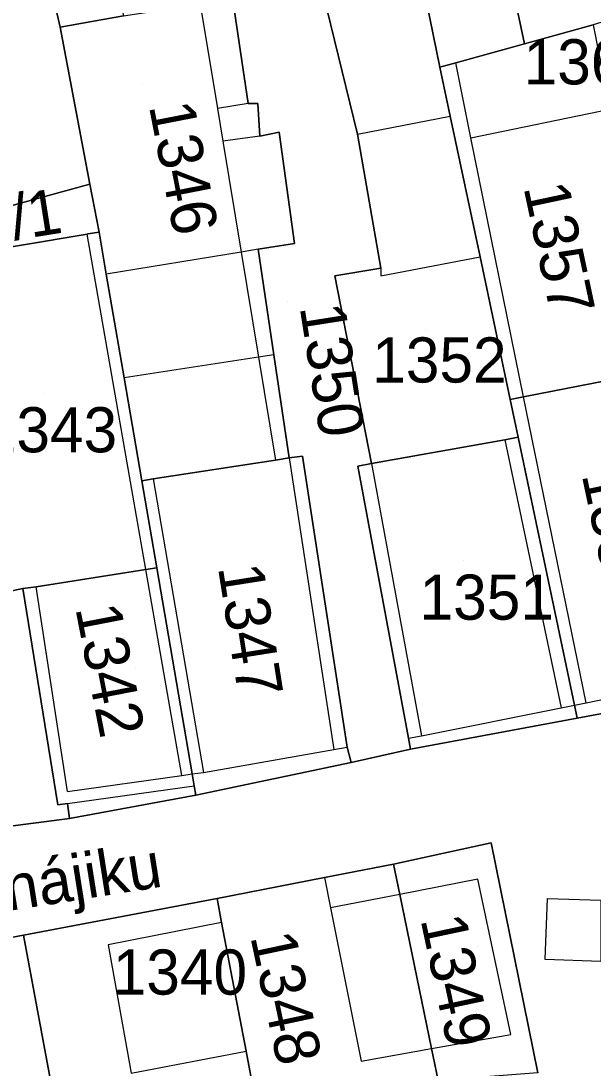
# Model space of a CAD drawing. Extents: x -263943 to -261149, y -1236934 to -1230686.
# Drawn here: x -262990.66 to -262965.33, y -1235315.1 to -1235268.74 of the extents above; entities that cross this region are included whole.
import ezdxf

# ---------------------------------------------------------------- set-up
doc = ezdxf.new("R2010")
doc.units = 0
for name, color, linetype in [('body_kn', 7, 'Continuous'), ('kladpar_druhypozemkov', 7, 'Continuous'), ('kladpar_hranice', 7, 'Continuous'), ('kladpar_parcelnecisla', 7, 'Continuous'), ('kladpar_plochy', 7, 'Continuous'), ('popisy', 7, 'Continuous'), ('zappar_hrandruhpozemk', 7, 'Continuous')]:
    doc.layers.add(name, color=color, linetype=linetype)

msp = doc.modelspace()

# ---------------------------------------------------------------- linework, layer by layer
at = {"layer": 'body_kn'}
for p, q in [((-262988.92, -1235269.02), (-262988.92, -1235269.02)), ((-262968.37, -1235269.76), (-262968.37, -1235269.76)), ((-262972.11, -1235270.78), (-262972.11, -1235270.78)), ((-262971.41, -1235270.59), (-262971.41, -1235270.59)), ((-262981.96, -1235272.62), (-262981.96, -1235272.62)), ((-262980.59, -1235272.4), (-262980.59, -1235272.4)), ((-262980.59, -1235272.4), (-262980.59, -1235272.4)), ((-262980.17, -1235272.4), (-262980.17, -1235272.4)), ((-262980.17, -1235272.4), (-262980.17, -1235272.4)), ((-262971.65, -1235272.96), (-262971.65, -1235272.96)), ((-262979.23, -1235273.67), (-262979.23, -1235273.67)), ((-262975.75, -1235273.76), (-262975.75, -1235273.76)), ((-262975.75, -1235273.76), (-262975.75, -1235273.76)), ((-262981.72, -1235274.07), (-262981.72, -1235274.07)), ((-262980.08, -1235273.84), (-262980.08, -1235273.84)), ((-262980.08, -1235273.84), (-262980.08, -1235273.84)), ((-262970.74, -1235273.92), (-262970.74, -1235273.92)), ((-262970.74, -1235273.92), (-262970.74, -1235273.92)), ((-262987.6, -1235275.97), (-262987.6, -1235275.97)), ((-262987.73, -1235278.18), (-262987.73, -1235278.18)), ((-262987.7, -1235278.17), (-262987.7, -1235278.17)), ((-262987.2, -1235278.09), (-262987.2, -1235278.09)), ((-262980.16, -1235278.85), (-262980.16, -1235278.85)), ((-262980.16, -1235278.85), (-262980.16, -1235278.85)), ((-262978.54, -1235278.59), (-262978.54, -1235278.59)), ((-262980.91, -1235278.97), (-262980.91, -1235278.97)), ((-262980.91, -1235278.97), (-262980.91, -1235278.97)), ((-262970.33, -1235279.18), (-262970.33, -1235279.18)), ((-262970.33, -1235279.18), (-262970.33, -1235279.18)), ((-262974.72, -1235279.69), (-262974.72, -1235279.69)), ((-262974.72, -1235279.69), (-262974.72, -1235279.69)), ((-262986.88, -1235279.95), (-262986.88, -1235279.95)), ((-262976.76, -1235280.03), (-262976.76, -1235280.03)), ((-262976.76, -1235280.03), (-262976.76, -1235280.03)), ((-262974.72, -1235280.03), (-262974.72, -1235280.03)), ((-262974.72, -1235280.03), (-262974.72, -1235280.03)), ((-262979.46, -1235283.52), (-262979.46, -1235283.52)), ((-262979.46, -1235283.52), (-262979.46, -1235283.52)), ((-262980.14, -1235283.63), (-262980.14, -1235283.63)), ((-262980.14, -1235283.63), (-262980.14, -1235283.63)), ((-262986.09, -1235284.54), (-262986.09, -1235284.54)), ((-262969, -1235285.5), (-262969, -1235285.5)), ((-262968.4, -1235285.38), (-262968.4, -1235285.38)), ((-262968.4, -1235285.38), (-262968.4, -1235285.38)), ((-262968.65, -1235287.17), (-262968.65, -1235287.17)), ((-262969.23, -1235287.28), (-262969.23, -1235287.28)), ((-262969.23, -1235287.28), (-262969.23, -1235287.28)), ((-262978.78, -1235288.09), (-262978.78, -1235288.09)), ((-262978.78, -1235288.09), (-262978.78, -1235288.09)), ((-262978.19, -1235288.01), (-262978.19, -1235288.01)), ((-262979.39, -1235288.18), (-262979.39, -1235288.18)), ((-262975.74, -1235288.45), (-262975.74, -1235288.45)), ((-262975.13, -1235288.34), (-262975.13, -1235288.34)), ((-262975.13, -1235288.34), (-262975.13, -1235288.34)), ((-262984.8, -1235289.02), (-262984.8, -1235289.02)), ((-262984.8, -1235289.02), (-262984.8, -1235289.02)), ((-262985.3, -1235289.1), (-262985.3, -1235289.1)), ((-262985.12, -1235293.02), (-262985.12, -1235293.02)), ((-262984.64, -1235292.95), (-262984.64, -1235292.95)), ((-262990.57, -1235293.87), (-262990.57, -1235293.87)), ((-262989.98, -1235293.79), (-262989.98, -1235293.79)), ((-262966.74, -1235299.15), (-262966.74, -1235299.15)), ((-262966.74, -1235299.15), (-262966.74, -1235299.15)), ((-262966.15, -1235299.03), (-262966.15, -1235299.03)), ((-262966.15, -1235299.03), (-262966.15, -1235299.03)), ((-262965.64, -1235298.93), (-262965.64, -1235298.93)), ((-262966.03, -1235299.61), (-262966.03, -1235299.61)), ((-262966.03, -1235299.61), (-262966.03, -1235299.61)), ((-262973.5, -1235300.5), (-262973.5, -1235300.5)), ((-262973.5, -1235300.5), (-262973.5, -1235300.5)), ((-262972.93, -1235300.39), (-262972.93, -1235300.39)), ((-262972.93, -1235300.39), (-262972.93, -1235300.39)), ((-262976.81, -1235301), (-262976.81, -1235301)), ((-262976.81, -1235301), (-262976.81, -1235301)), ((-262976.21, -1235300.9), (-262976.21, -1235300.9)), ((-262976.21, -1235300.9), (-262976.21, -1235300.9)), ((-262973.41, -1235300.98), (-262973.41, -1235300.98)), ((-262976.04, -1235301.57), (-262976.04, -1235301.57)), ((-262982.57, -1235302.01), (-262982.57, -1235302.01)), ((-262982.57, -1235302.01), (-262982.57, -1235302.01)), ((-262983.53, -1235302.15), (-262983.53, -1235302.15)), ((-262983.07, -1235302.08), (-262983.07, -1235302.08)), ((-262983.07, -1235302.08), (-262983.07, -1235302.08)), ((-262988.6, -1235302.86), (-262988.6, -1235302.86)), ((-262982.98, -1235302.6), (-262982.98, -1235302.6)), ((-262982.98, -1235302.6), (-262982.98, -1235302.6)), ((-262989.02, -1235303.45), (-262989.02, -1235303.45)), ((-262988.6, -1235303.39), (-262988.6, -1235303.39)), ((-262988.6, -1235303.39), (-262988.6, -1235303.39)), ((-262982.91, -1235303.02), (-262982.91, -1235303.02)), ((-262988.51, -1235304.05), (-262988.51, -1235304.05)), ((-262969.84, -1235305.13), (-262969.84, -1235305.13)), ((-262974.16, -1235306.07), (-262974.16, -1235306.07)), ((-262977.22, -1235306.66), (-262977.22, -1235306.66)), ((-262977.22, -1235306.66), (-262977.22, -1235306.66)), ((-262970.43, -1235306.74), (-262970.43, -1235306.74)), ((-262981.97, -1235307.6), (-262981.97, -1235307.6)), ((-262973.88, -1235307.41), (-262973.88, -1235307.41)), ((-262973.88, -1235307.41), (-262973.88, -1235307.41)), ((-262967.35, -1235307.59), (-262967.35, -1235307.59)), ((-262976.95, -1235308), (-262976.95, -1235308)), ((-262976.95, -1235308), (-262976.95, -1235308)), ((-262981.77, -1235308.65), (-262981.77, -1235308.65)), ((-262981.77, -1235308.65), (-262981.77, -1235308.65)), ((-262990.54, -1235309.22), (-262990.54, -1235309.22)), ((-262986.8, -1235309.64), (-262986.8, -1235309.64)), ((-262967.45, -1235310.3), (-262967.45, -1235310.3)), ((-262968.97, -1235313.61), (-262968.97, -1235313.61)), ((-262980.69, -1235314.35), (-262980.69, -1235314.35)), ((-262972.48, -1235314.24), (-262972.48, -1235314.24)), ((-262972.48, -1235314.24), (-262972.48, -1235314.24)), ((-262975.59, -1235314.8), (-262975.59, -1235314.8))]:
    msp.add_line(p, q, dxfattribs=at)
at = {"layer": 'kladpar_druhypozemkov'}
for p, q in [((-262985.26, -1235271.55), (-262985.26, -1235271.55)), ((-262989.4, -1235277.54), (-262989.4, -1235277.54)), ((-262965.86, -1235278.03), (-262965.86, -1235278.03)), ((-262978.86, -1235281.15), (-262978.86, -1235281.15)), ((-262972.76, -1235282.45), (-262972.76, -1235282.45)), ((-262989.65, -1235285.22), (-262989.65, -1235285.22)), ((-262971.06, -1235292.65), (-262971.06, -1235292.65)), ((-262979.79, -1235294.86), (-262979.79, -1235294.86)), ((-262985.57, -1235297.38), (-262985.57, -1235297.38)), ((-262984.56, -1235309.95), (-262984.56, -1235309.95)), ((-262970.44, -1235309.7), (-262970.44, -1235309.7)), ((-262978.07, -1235311.44), (-262978.07, -1235311.44))]:
    msp.add_line(p, q, dxfattribs=at)
at = {"layer": 'kladpar_hranice'}
for points in [[(-262979.05, -1235219.56), (-262983.48, -1235197.7), (-262979.83, -1235196.02), (-262975.32, -1235217.26), (-262964.22, -1235268.57), (-262965.32, -1235268.91), (-262968.37, -1235269.76), (-262979.05, -1235219.56)], [(-262981.68, -1235225.07), (-262987.21, -1235198.82), (-262984.3, -1235198.08), (-262983.48, -1235197.7), (-262979.05, -1235219.56), (-262968.37, -1235269.76), (-262971.41, -1235270.59), (-262972.11, -1235270.78), (-262973.13, -1235265.78), (-262981.68, -1235225.07)], [(-263004.01, -1235204.52), (-263001.12, -1235203.5), (-262986.12, -1235268.51), (-262988.92, -1235269.02), (-262997.46, -1235232.12), (-263004.01, -1235204.52)], [(-262988.92, -1235269.02), (-262987.6, -1235275.97), (-262996.28, -1235278.35), (-263006.03, -1235233.06), (-263011.48, -1235208.23), (-263006.63, -1235207.32), (-263004.01, -1235204.52), (-262997.46, -1235232.12), (-262988.92, -1235269.02)], [(-262970.33, -1235279.18), (-262969, -1235285.5), (-262968.65, -1235287.17), (-262969.23, -1235287.28), (-262975.13, -1235288.34), (-262976.76, -1235280.03), (-262974.72, -1235279.69), (-262975.75, -1235273.76), (-262977.46, -1235266.8), (-262973.13, -1235265.78), (-262972.11, -1235270.78), (-262971.65, -1235272.96), (-262970.33, -1235279.18)], [(-262976.76, -1235280.03), (-262975.13, -1235288.34), (-262975.74, -1235288.45), (-262973.5, -1235300.5), (-262973.41, -1235300.98), (-262976.04, -1235301.57), (-262976.21, -1235300.9), (-262978.19, -1235288.01), (-262978.78, -1235288.09), (-262979.46, -1235283.52), (-262980.16, -1235278.85), (-262978.54, -1235278.59), (-262979.23, -1235273.67), (-262980.08, -1235273.84), (-262980.17, -1235272.4), (-262980.59, -1235272.4), (-262981.28, -1235267.82), (-262980.68, -1235267.65), (-262977.46, -1235266.8), (-262975.75, -1235273.76), (-262974.72, -1235279.69), (-262976.76, -1235280.03)], [(-262980.17, -1235272.4), (-262980.08, -1235273.84), (-262979.23, -1235273.67), (-262978.54, -1235278.59), (-262980.16, -1235278.85), (-262979.46, -1235283.52), (-262978.78, -1235288.09), (-262979.39, -1235288.18), (-262984.8, -1235289.02), (-262985.3, -1235289.1), (-262986.09, -1235284.54), (-262986.88, -1235279.95), (-262987.2, -1235278.09), (-262987.6, -1235275.97), (-262988.92, -1235269.02), (-262986.12, -1235268.51), (-262982.72, -1235267.99), (-262981.28, -1235267.82), (-262980.59, -1235272.4), (-262980.17, -1235272.4)], [(-262961.57, -1235277.22), (-262962.15, -1235277.31), (-262961.82, -1235279), (-262961.57, -1235280.36), (-262962.33, -1235280.53), (-262961.62, -1235284.05), (-262962.29, -1235284.18), (-262968.4, -1235285.38), (-262969, -1235285.5), (-262970.33, -1235279.18), (-262971.65, -1235272.96), (-262972.11, -1235270.78), (-262971.41, -1235270.59), (-262968.37, -1235269.76), (-262965.32, -1235268.91), (-262964.58, -1235272.65), (-262962.78, -1235272.28), (-262962.51, -1235272.22), (-262961.57, -1235277.22)], [(-262987.6, -1235275.97), (-262987.2, -1235278.09), (-262987.7, -1235278.17), (-262987.73, -1235278.18), (-262993.55, -1235279.15), (-262994.24, -1235279.26), (-262994.92, -1235279.37), (-262996.28, -1235278.35), (-262987.6, -1235275.97)], [(-262990.99, -1235293.95), (-262990.57, -1235293.87), (-262989.02, -1235303.45), (-262988.6, -1235303.39), (-262988.51, -1235304.05), (-262993.18, -1235304.65), (-262994.02, -1235299.94), (-262994.81, -1235295.49), (-262995.76, -1235295.65), (-262997.11, -1235290.15), (-262995.92, -1235289.81), (-262997.46, -1235284.89), (-262998.49, -1235278.95), (-262996.28, -1235278.35), (-262994.92, -1235279.37), (-262994.24, -1235279.26), (-262993.29, -1235284.91), (-262992.74, -1235288.16), (-262991.75, -1235294.07), (-262990.99, -1235293.95)], [(-262987.73, -1235278.18), (-262987.7, -1235278.17), (-262987.2, -1235278.09), (-262986.88, -1235279.95), (-262986.09, -1235284.54), (-262985.3, -1235289.1), (-262984.64, -1235292.95), (-262985.12, -1235293.02), (-262989.98, -1235293.79), (-262990.57, -1235293.87), (-262990.99, -1235293.95), (-262991.75, -1235294.07), (-262992.74, -1235288.16), (-262993.29, -1235284.91), (-262994.24, -1235279.26), (-262993.55, -1235279.15), (-262987.73, -1235278.18)], [(-262959.6, -1235286.63), (-262958.93, -1235289.92), (-262958.59, -1235291.62), (-262958.34, -1235292.84), (-262957.77, -1235295.68), (-262957.44, -1235297.28), (-262957.29, -1235297.99), (-262966.03, -1235299.61), (-262966.15, -1235299.03), (-262968.65, -1235287.17), (-262969, -1235285.5), (-262968.4, -1235285.38), (-262962.29, -1235284.18), (-262961.62, -1235284.05), (-262961.04, -1235286.89), (-262959.6, -1235286.63)], [(-262966.03, -1235299.61), (-262973.41, -1235300.98), (-262973.5, -1235300.5), (-262975.74, -1235288.45), (-262975.13, -1235288.34), (-262969.23, -1235287.28), (-262968.65, -1235287.17), (-262966.15, -1235299.03), (-262966.03, -1235299.61)], [(-262976.21, -1235300.9), (-262976.04, -1235301.57), (-262982.91, -1235303.02), (-262982.98, -1235302.6), (-262983.07, -1235302.08), (-262984.64, -1235292.95), (-262985.3, -1235289.1), (-262984.8, -1235289.02), (-262979.39, -1235288.18), (-262978.78, -1235288.09), (-262978.19, -1235288.01), (-262976.21, -1235300.9)], [(-262982.98, -1235302.6), (-262982.91, -1235303.02), (-262988.51, -1235304.05), (-262988.6, -1235303.39), (-262989.02, -1235303.45), (-262990.57, -1235293.87), (-262989.98, -1235293.79), (-262985.12, -1235293.02), (-262984.64, -1235292.95), (-262983.07, -1235302.08), (-262982.98, -1235302.6)], [(-263052.49, -1235315.48), (-263052.49, -1235315.06), (-263045.54, -1235313.69), (-263045.45, -1235313.35), (-263043.25, -1235313.01), (-263040.53, -1235312.5), (-263034.25, -1235311.39), (-263027.21, -1235310.05), (-263023.73, -1235309.43), (-263017.02, -1235308.4), (-263009.9, -1235307.29), (-263005.31, -1235306.61), (-262999.12, -1235305.59), (-262999.02, -1235306.09), (-262993.09, -1235305.16), (-262993.18, -1235304.65), (-262988.51, -1235304.05), (-262982.91, -1235303.02), (-262976.04, -1235301.57), (-262973.41, -1235300.98), (-262966.03, -1235299.61), (-262957.29, -1235297.99)], [(-262967.78, -1235315.31), (-262969.84, -1235305.13), (-262974.16, -1235306.07), (-262977.22, -1235306.66), (-262981.97, -1235307.6), (-262990.54, -1235309.22), (-262998.18, -1235310.67), (-263002.33, -1235311.36), (-263010.22, -1235312.81), (-263015.49, -1235313.75), (-263024.4, -1235315.2)], [(-262972.48, -1235314.24), (-262973.88, -1235307.41), (-262974.16, -1235306.07), (-262969.84, -1235305.13), (-262967.78, -1235315.31), (-262972.19, -1235315.65), (-262972.48, -1235314.24)], [(-262972.48, -1235314.24), (-262972.19, -1235315.65), (-262980.34, -1235316.17), (-262980.69, -1235314.35), (-262981.77, -1235308.65), (-262981.97, -1235307.6), (-262977.22, -1235306.66), (-262974.16, -1235306.07), (-262973.88, -1235307.41), (-262972.48, -1235314.24)], [(-262980.34, -1235316.17), (-262989.17, -1235316.6), (-262990.54, -1235309.22), (-262981.97, -1235307.6), (-262981.77, -1235308.65), (-262980.69, -1235314.35), (-262980.34, -1235316.17)], [(-262998.18, -1235310.67), (-262990.54, -1235309.22), (-262989.17, -1235316.6), (-262996.89, -1235318.14), (-262998.18, -1235310.67)]]:
    msp.add_lwpolyline(points, dxfattribs=at)
at = {"layer": 'kladpar_plochy'}
for points in [[(-262979.05, -1235219.56), (-262983.48, -1235197.7), (-262979.83, -1235196.02), (-262975.32, -1235217.26), (-262964.22, -1235268.57), (-262965.32, -1235268.91), (-262968.37, -1235269.76)], [(-262981.68, -1235225.07), (-262987.21, -1235198.82), (-262984.3, -1235198.08), (-262983.48, -1235197.7), (-262979.05, -1235219.56), (-262968.37, -1235269.76), (-262971.41, -1235270.59), (-262972.11, -1235270.78), (-262973.13, -1235265.78)], [(-263004.01, -1235204.52), (-263001.12, -1235203.5), (-262986.12, -1235268.51), (-262988.92, -1235269.02), (-262997.46, -1235232.12)], [(-262988.92, -1235269.02), (-262987.6, -1235275.97), (-262996.28, -1235278.35), (-263006.03, -1235233.06), (-263011.48, -1235208.23), (-263006.63, -1235207.32), (-263004.01, -1235204.52), (-262997.46, -1235232.12)], [(-262970.33, -1235279.18), (-262969, -1235285.5), (-262968.65, -1235287.17), (-262969.23, -1235287.28), (-262975.13, -1235288.34), (-262976.76, -1235280.03), (-262974.72, -1235279.69), (-262975.75, -1235273.76), (-262977.46, -1235266.8), (-262973.13, -1235265.78), (-262972.11, -1235270.78), (-262971.65, -1235272.96)], [(-262976.76, -1235280.03), (-262975.13, -1235288.34), (-262975.74, -1235288.45), (-262973.5, -1235300.5), (-262973.41, -1235300.98), (-262976.04, -1235301.57), (-262976.21, -1235300.9), (-262978.19, -1235288.01), (-262978.78, -1235288.09), (-262979.46, -1235283.52), (-262980.16, -1235278.85), (-262978.54, -1235278.59), (-262979.23, -1235273.67), (-262980.08, -1235273.84), (-262980.17, -1235272.4), (-262980.59, -1235272.4), (-262981.28, -1235267.82), (-262980.68, -1235267.65), (-262977.46, -1235266.8), (-262975.75, -1235273.76), (-262974.72, -1235279.69)], [(-262980.17, -1235272.4), (-262980.08, -1235273.84), (-262979.23, -1235273.67), (-262978.54, -1235278.59), (-262980.16, -1235278.85), (-262979.46, -1235283.52), (-262978.78, -1235288.09), (-262979.39, -1235288.18), (-262984.8, -1235289.02), (-262985.3, -1235289.1), (-262986.09, -1235284.54), (-262986.88, -1235279.95), (-262987.2, -1235278.09), (-262987.6, -1235275.97), (-262988.92, -1235269.02), (-262986.12, -1235268.51), (-262982.72, -1235267.99), (-262981.28, -1235267.82), (-262980.59, -1235272.4)], [(-262961.57, -1235277.22), (-262962.15, -1235277.31), (-262961.82, -1235279), (-262961.57, -1235280.36), (-262962.33, -1235280.53), (-262961.62, -1235284.05), (-262962.29, -1235284.18), (-262968.4, -1235285.38), (-262969, -1235285.5), (-262970.33, -1235279.18), (-262971.65, -1235272.96), (-262972.11, -1235270.78), (-262971.41, -1235270.59), (-262968.37, -1235269.76), (-262965.32, -1235268.91), (-262964.58, -1235272.65), (-262962.78, -1235272.28), (-262962.51, -1235272.22)], [(-262987.6, -1235275.97), (-262987.2, -1235278.09), (-262987.7, -1235278.17), (-262987.73, -1235278.18), (-262993.55, -1235279.15), (-262994.24, -1235279.26), (-262994.92, -1235279.37), (-262996.28, -1235278.35)], [(-262990.99, -1235293.95), (-262990.57, -1235293.87), (-262989.02, -1235303.45), (-262988.6, -1235303.39), (-262988.51, -1235304.05), (-262993.18, -1235304.65), (-262994.02, -1235299.94), (-262994.81, -1235295.49), (-262995.76, -1235295.65), (-262997.11, -1235290.15), (-262995.92, -1235289.81), (-262997.46, -1235284.89), (-262998.49, -1235278.95), (-262996.28, -1235278.35), (-262994.92, -1235279.37), (-262994.24, -1235279.26), (-262993.29, -1235284.91), (-262992.74, -1235288.16), (-262991.75, -1235294.07)], [(-262987.73, -1235278.18), (-262987.7, -1235278.17), (-262987.2, -1235278.09), (-262986.88, -1235279.95), (-262986.09, -1235284.54), (-262985.3, -1235289.1), (-262984.64, -1235292.95), (-262985.12, -1235293.02), (-262989.98, -1235293.79), (-262990.57, -1235293.87), (-262990.99, -1235293.95), (-262991.75, -1235294.07), (-262992.74, -1235288.16), (-262993.29, -1235284.91), (-262994.24, -1235279.26), (-262993.55, -1235279.15)], [(-262959.6, -1235286.63), (-262958.93, -1235289.92), (-262958.59, -1235291.62), (-262958.34, -1235292.84), (-262957.77, -1235295.68), (-262957.44, -1235297.28), (-262957.29, -1235297.99), (-262966.03, -1235299.61), (-262966.15, -1235299.03), (-262968.65, -1235287.17), (-262969, -1235285.5), (-262968.4, -1235285.38), (-262962.29, -1235284.18), (-262961.62, -1235284.05), (-262961.04, -1235286.89)], [(-262966.03, -1235299.61), (-262973.41, -1235300.98), (-262973.5, -1235300.5), (-262975.74, -1235288.45), (-262975.13, -1235288.34), (-262969.23, -1235287.28), (-262968.65, -1235287.17), (-262966.15, -1235299.03)], [(-262976.21, -1235300.9), (-262976.04, -1235301.57), (-262982.91, -1235303.02), (-262982.98, -1235302.6), (-262983.07, -1235302.08), (-262984.64, -1235292.95), (-262985.3, -1235289.1), (-262984.8, -1235289.02), (-262979.39, -1235288.18), (-262978.78, -1235288.09), (-262978.19, -1235288.01)], [(-262982.98, -1235302.6), (-262982.91, -1235303.02), (-262988.51, -1235304.05), (-262988.6, -1235303.39), (-262989.02, -1235303.45), (-262990.57, -1235293.87), (-262989.98, -1235293.79), (-262985.12, -1235293.02), (-262984.64, -1235292.95), (-262983.07, -1235302.08)], [(-262972.48, -1235314.24), (-262973.88, -1235307.41), (-262974.16, -1235306.07), (-262969.84, -1235305.13), (-262967.78, -1235315.31), (-262972.19, -1235315.65)], [(-262972.48, -1235314.24), (-262972.19, -1235315.65), (-262980.34, -1235316.17), (-262980.69, -1235314.35), (-262981.77, -1235308.65), (-262981.97, -1235307.6), (-262977.22, -1235306.66), (-262974.16, -1235306.07), (-262973.88, -1235307.41)], [(-262980.34, -1235316.17), (-262989.17, -1235316.6), (-262990.54, -1235309.22), (-262981.97, -1235307.6), (-262981.77, -1235308.65), (-262980.69, -1235314.35)], [(-262998.18, -1235310.67), (-262990.54, -1235309.22), (-262989.17, -1235316.6), (-262996.89, -1235318.14)]]:
    msp.add_lwpolyline(points, close=True, dxfattribs=at)
for points in [[(-263052.49, -1235315.48), (-263052.49, -1235315.06), (-263045.54, -1235313.69), (-263045.45, -1235313.35), (-263043.25, -1235313.01), (-263040.53, -1235312.5), (-263034.25, -1235311.39), (-263027.21, -1235310.05), (-263023.73, -1235309.43), (-263017.02, -1235308.4), (-263009.9, -1235307.29), (-263005.31, -1235306.61), (-262999.12, -1235305.59), (-262999.02, -1235306.09), (-262993.09, -1235305.16), (-262993.18, -1235304.65), (-262988.51, -1235304.05), (-262982.91, -1235303.02), (-262976.04, -1235301.57), (-262973.41, -1235300.98), (-262966.03, -1235299.61), (-262957.29, -1235297.99)], [(-262967.78, -1235315.31), (-262969.84, -1235305.13), (-262974.16, -1235306.07), (-262977.22, -1235306.66), (-262981.97, -1235307.6), (-262990.54, -1235309.22), (-262998.18, -1235310.67), (-263002.33, -1235311.36), (-263010.22, -1235312.81), (-263015.49, -1235313.75), (-263024.4, -1235315.2)]]:
    msp.add_lwpolyline(points, dxfattribs=at)
at = {"layer": 'zappar_hrandruhpozemk'}
for p, q in [((-262970.74, -1235273.92), (-262971.41, -1235270.59)), ((-262980.59, -1235272.4), (-262981.96, -1235272.62)), ((-262975.75, -1235273.76), (-262971.65, -1235272.96)), ((-262980.08, -1235273.84), (-262981.72, -1235274.07)), ((-262985.12, -1235293.02), (-262987.73, -1235278.18)), ((-262980.16, -1235278.85), (-262980.91, -1235278.97)), ((-262980.91, -1235278.97), (-262986.88, -1235279.95)), ((-262974.72, -1235280.03), (-262970.33, -1235279.18)), ((-262974.72, -1235279.69), (-262974.72, -1235280.03)), ((-262974.72, -1235279.69), (-262974.72, -1235280.03)), ((-262979.46, -1235283.52), (-262980.14, -1235283.63)), ((-262980.14, -1235283.63), (-262986.09, -1235284.54)), ((-262965.64, -1235298.93), (-262968.4, -1235285.38)), ((-262969.23, -1235287.28), (-262966.74, -1235299.15)), ((-262978.78, -1235288.09), (-262976.81, -1235301)), ((-262975.13, -1235288.34), (-262972.93, -1235300.39)), ((-262984.8, -1235289.02), (-262982.57, -1235302.01)), ((-262983.53, -1235302.15), (-262985.12, -1235293.02)), ((-262988.6, -1235302.86), (-262989.98, -1235293.79)), ((-262965.64, -1235298.93), (-262959.6, -1235297.71)), ((-262972.93, -1235300.39), (-262966.74, -1235299.15)), ((-262966.74, -1235299.15), (-262966.15, -1235299.03)), ((-262966.15, -1235299.03), (-262965.64, -1235298.93)), ((-262973.5, -1235300.5), (-262972.93, -1235300.39)), ((-262982.57, -1235302.01), (-262976.81, -1235301)), ((-262976.81, -1235301), (-262976.21, -1235300.9)), ((-262983.07, -1235302.08), (-262982.57, -1235302.01)), ((-262988.6, -1235302.86), (-262983.53, -1235302.15)), ((-262983.53, -1235302.15), (-262983.07, -1235302.08)), ((-262988.6, -1235303.39), (-262982.98, -1235302.6)), ((-262977.22, -1235306.66), (-262976.95, -1235308)), ((-262970.43, -1235306.74), (-262973.88, -1235307.41)), ((-262973.88, -1235307.41), (-262976.95, -1235308)), ((-262976.95, -1235308), (-262975.59, -1235314.8)), ((-262981.77, -1235308.65), (-262986.8, -1235309.64)), ((-262986.8, -1235309.64), (-262985.77, -1235315.33)), ((-262964.99, -1235310.38), (-262967.45, -1235310.3)), ((-262985.77, -1235315.33), (-262980.69, -1235314.35)), ((-262975.59, -1235314.8), (-262972.48, -1235314.24))]:
    msp.add_line(p, q, dxfattribs=at)
for points in [[(-262982.72, -1235267.99), (-262981.96, -1235272.62), (-262981.72, -1235274.07), (-262980.91, -1235278.97), (-262980.14, -1235283.63), (-262979.39, -1235288.18)], [(-262968.4, -1235285.38), (-262970.74, -1235273.92), (-262964.58, -1235272.65)], [(-262972.48, -1235314.24), (-262968.97, -1235313.61), (-262970.43, -1235306.74)], [(-262967.45, -1235310.3), (-262967.35, -1235307.59), (-262964.99, -1235307.67), (-262964.99, -1235310.38)]]:
    msp.add_lwpolyline(points, dxfattribs=at)

# ---------------------------------------------------------------- texts
at = {"layer": 'kladpar_parcelnecisla'}
for s, p in [('1363/2', (-262968.402, -1235271.55)), ('1352', (-262975.105, -1235284.75)), ('1343', (-262992.345, -1235287.84)), ('1351', (-262973.009, -1235295.25)), ('1340', (-262986.594, -1235311.85))]:
    msp.add_text(s, height=2, dxfattribs=at).set_placement(p)
for s, rotation, p in [('1346', 281, (-262984.996, -1235272.499)), ('1357', 282, (-262968.413, -1235276.099)), ('1344/1', 9, (-262996.826, -1235279.384)), ('1350', 279, (-262978.32, -1235281.402)), ('1358', 282, (-262965.837, -1235288.829)), ('1347', 279, (-262981.939, -1235292.925)), ('1342', 281, (-262988.253, -1235294.734)), ('1349', 282, (-262972.971, -1235308.516)), ('1348', 282, (-262980.506, -1235309.273))]:
    msp.add_text(s, height=2, rotation=rotation, dxfattribs=at).set_placement(p)
at = {"layer": 'popisy'}
msp.add_text('Na hájiku', height=2, rotation=9, dxfattribs=at).set_placement((-262995.331, -1235308.8))

doc.saveas('drawing.dxf')
